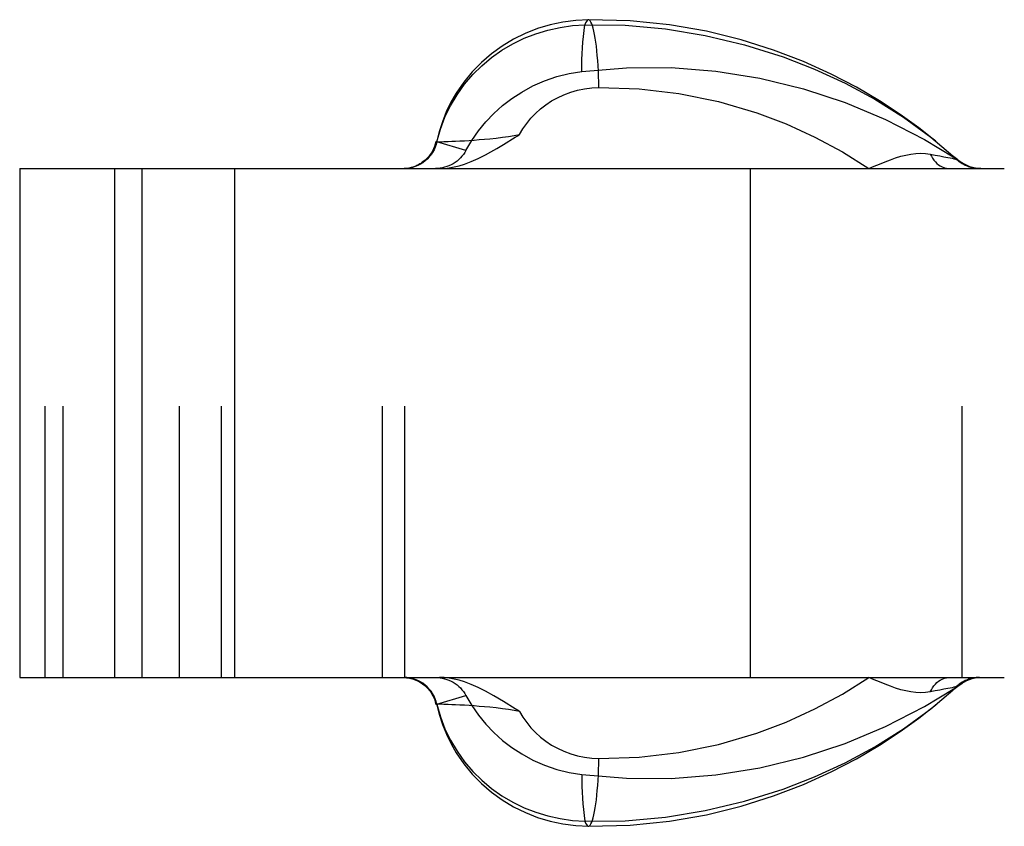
# Model space of a CAD drawing. Header units: inches. Extents: x 3 to 289, y 4 to 291.
# Tile 551 of 634: x 181.951 to 182.314, y 138.509 to 138.806. Entities that reach past the tile are written whole.
import ezdxf

# ---------------------------------------------------------------- set-up
doc = ezdxf.new("R2010")
doc.units = ezdxf.units.IN
doc.header["$LTSCALE"] = 0.5
doc.header["$MEASUREMENT"] = 0
doc.linetypes.add('HIDDEN', pattern=[0.22499999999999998, 0.15, -0.075])
doc.layers.add('DBU', color=7, linetype='Continuous')

msp = doc.modelspace()

# ---------------------------------------------------------------- linework, layer by layer
at = {"layer": 'DBU', "color": 30, "linetype": 'Continuous'}
for p, q in [((182.1605761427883, 138.8064390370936), (182.1557970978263, 138.8061899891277)), ((182.1757902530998, 138.8060641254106), (182.1605761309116, 138.8064390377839)), ((182.1416968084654, 138.8031447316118), (182.137189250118, 138.8013677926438)), ((182.1463235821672, 138.8045433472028), (182.1416968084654, 138.8031447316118)), ((182.1455026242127, 138.8026284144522), (182.1500105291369, 138.8036301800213)), ((182.1510350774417, 138.8055588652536), (182.1463235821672, 138.8045433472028)), ((182.1500105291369, 138.8036301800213), (182.1545713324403, 138.8042839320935)), ((182.1557970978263, 138.8061899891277), (182.1510350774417, 138.8055588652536)), ((182.1545713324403, 138.8042839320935), (182.1591575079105, 138.8045915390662)), ((182.1902530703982, 138.8045912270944), (182.1757902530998, 138.8060641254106)), ((182.2038986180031, 138.8021937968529), (182.1902530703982, 138.8045912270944)), ((182.1328353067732, 138.7992206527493), (182.1286689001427, 138.7967146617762)), ((182.132582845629, 138.7975512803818), (182.1367596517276, 138.7995849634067)), ((182.137189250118, 138.8013677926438), (182.1328353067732, 138.7992206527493)), ((182.1367596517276, 138.7995849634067), (182.1410760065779, 138.8012790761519)), ((182.1410760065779, 138.8012790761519), (182.1455026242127, 138.8026284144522)), ((182.2166900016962, 138.7990338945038), (182.2038986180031, 138.8021937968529)), ((182.1286689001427, 138.7967146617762), (182.1247230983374, 138.7938642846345)), ((182.1285749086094, 138.7951856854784), (182.132582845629, 138.7975512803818)), ((182.2286088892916, 138.7952607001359), (182.2166900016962, 138.7990338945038)), ((182.1247230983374, 138.7938642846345), (182.1210297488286, 138.7906869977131)), ((182.1211814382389, 138.7895019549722), (182.124764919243, 138.7924983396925)), ((182.124764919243, 138.7924983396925), (182.1285749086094, 138.7951856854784)), ((182.239649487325, 138.7910103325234), (182.2286088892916, 138.7952607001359)), ((182.1210297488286, 138.7906869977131), (182.1176191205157, 138.7872031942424)), ((182.1178522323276, 138.7862118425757), (182.1211814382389, 138.7895019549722)), ((182.158029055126, 138.7874177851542), (182.1744458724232, 138.7887683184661)), ((182.1744458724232, 138.7887683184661), (182.1909182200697, 138.7887986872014)), ((182.1909182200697, 138.7887986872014), (182.2073386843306, 138.7875091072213)), ((182.2498183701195, 138.7864081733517), (182.239649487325, 138.7910103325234)), ((182.1176191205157, 138.7872031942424), (182.114519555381, 138.7834360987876)), ((182.11480399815, 138.7826459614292), (182.1178522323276, 138.7862118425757)), ((182.1443199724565, 138.7839446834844), (182.1487873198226, 138.785485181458)), ((182.1487873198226, 138.785485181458), (182.1533677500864, 138.7866455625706)), ((182.1533677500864, 138.7866455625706), (182.158029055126, 138.7874177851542)), ((182.2073386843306, 138.7875091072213), (182.2236018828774, 138.7849079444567)), ((182.2236018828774, 138.7849079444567), (182.2396044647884, 138.7810117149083)), ((182.2591315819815, 138.7815665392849), (182.2498183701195, 138.7864081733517)), ((182.114519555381, 138.7834360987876), (182.1117571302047, 138.7794116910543)), ((182.1120620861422, 138.7788249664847), (182.11480399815, 138.7826459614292)), ((182.1358489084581, 138.7797692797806), (182.139997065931, 138.7820348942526)), ((182.139997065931, 138.7820348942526), (182.1443199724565, 138.7839446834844)), ((182.2396044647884, 138.7810117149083), (182.254969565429, 138.7759483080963)), ((182.2676113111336, 138.776585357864), (182.2591315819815, 138.7815665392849)), ((182.1096502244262, 138.7747722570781), (182.1120620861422, 138.7788249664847)), ((182.1117571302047, 138.7794116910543), (182.1098058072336, 138.7760260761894)), ((182.1288483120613, 138.7747919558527), (182.1322539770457, 138.7774142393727)), ((182.1322539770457, 138.7774142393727), (182.1358489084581, 138.7797692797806)), ((182.1075902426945, 138.7705140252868), (182.1096502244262, 138.7747722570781)), ((182.1098058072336, 138.7760260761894), (182.1080960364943, 138.7725099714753)), ((182.1256516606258, 138.7719176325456), (182.1288483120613, 138.7747919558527)), ((182.254969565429, 138.7759483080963), (182.2698914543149, 138.7696904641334)), ((182.2752847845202, 138.7715548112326), (182.2676113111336, 138.776585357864)), ((182.105901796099, 138.7660793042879), (182.1075902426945, 138.7705140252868)), ((182.1080960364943, 138.7725099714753), (182.1066372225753, 138.7688803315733)), ((182.1226825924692, 138.7688079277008), (182.1256516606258, 138.7719176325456)), ((182.2821831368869, 138.7665567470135), (182.2752847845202, 138.7715548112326)), ((182.1066372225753, 138.7688803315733), (182.1054373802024, 138.7651551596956)), ((182.1199583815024, 138.7654808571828), (182.1226825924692, 138.7688079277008)), ((182.2698914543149, 138.7696904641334), (182.2842779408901, 138.7622767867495)), ((182.2868992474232, 138.7628494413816), (182.2821831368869, 138.7665567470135)), ((182.1054373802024, 138.7651551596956), (182.1045030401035, 138.7613534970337)), ((182.1046020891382, 138.7615000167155), (182.105901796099, 138.7660793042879)), ((182.1174948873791, 138.7619556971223), (182.1199583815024, 138.7654808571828)), ((182.1037619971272, 138.7597365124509), (182.1034227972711, 138.7589189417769)), ((182.1040452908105, 138.7605856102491), (182.1037619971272, 138.7597365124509)), ((182.1042682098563, 138.7614576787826), (182.1040452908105, 138.7605856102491)), ((182.1042830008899, 138.7614637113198), (182.1042682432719, 138.7614578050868)), ((182.1043906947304, 138.7614792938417), (182.1042830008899, 138.7614637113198)), ((182.1046020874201, 138.7615000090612), (182.1043906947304, 138.7614792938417)), ((182.115306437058, 138.7582528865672), (182.1174948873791, 138.7619556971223)), ((182.2842779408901, 138.7622767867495), (182.2948007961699, 138.7558956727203)), ((182.2883402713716, 138.7616653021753), (182.2868992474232, 138.7628494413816)), ((182.2881560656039, 138.7618156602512), (182.2931205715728, 138.7575939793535)), ((182.1016446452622, 138.7560999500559), (182.1011383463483, 138.7555311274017)), ((182.1021357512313, 138.7567263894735), (182.1016446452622, 138.7560999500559)), ((182.1026018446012, 138.7574079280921), (182.1021357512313, 138.7567263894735)), ((182.1030336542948, 138.7581405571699), (182.1026018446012, 138.7574079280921)), ((182.1034227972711, 138.7589189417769), (182.1030336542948, 138.7581405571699)), ((182.1138706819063, 138.7561372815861), (182.1133045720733, 138.7555099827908)), ((182.114393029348, 138.7568035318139), (182.1138706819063, 138.7561372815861)), ((182.1148716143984, 138.7575087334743), (182.114393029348, 138.7568035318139)), ((182.1153064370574, 138.7582528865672), (182.1148716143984, 138.7575087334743)), ((182.2931205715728, 138.7575939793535), (182.2946078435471, 138.7562559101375)), ((182.2964931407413, 138.7547869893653), (182.2945842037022, 138.7562775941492)), ((182.2948007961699, 138.7558956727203), (182.2964742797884, 138.7547994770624)), ((182.0954656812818, 138.7520407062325), (182.0951985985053, 138.7519591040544)), ((182.0957637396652, 138.7521379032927), (182.0954656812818, 138.7520407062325)), ((182.0960918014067, 138.752252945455), (182.0957637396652, 138.7521379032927)), ((182.0964486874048, 138.752388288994), (182.0960918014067, 138.752252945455)), ((182.0968329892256, 138.752546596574), (182.0964486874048, 138.752388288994)), ((182.0972430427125, 138.7527307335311), (182.0968329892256, 138.752546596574)), ((182.0975883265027, 138.7528986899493), (182.0972430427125, 138.7527307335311)), ((182.0979477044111, 138.753086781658), (182.0975883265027, 138.7528986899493)), ((182.0983198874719, 138.7532967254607), (182.0979477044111, 138.753086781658)), ((182.0987034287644, 138.7535302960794), (182.0983198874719, 138.7532967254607)), ((182.0990967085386, 138.753789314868), (182.0987034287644, 138.7535302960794)), ((182.0994979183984, 138.754075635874), (182.0990967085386, 138.753789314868)), ((182.0999050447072, 138.7543911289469), (182.0994979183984, 138.754075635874)), ((182.1003158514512, 138.754737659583), (182.0999050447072, 138.7543911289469)), ((182.1007278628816, 138.7551170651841), (182.1003158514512, 138.754737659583)), ((182.1011383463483, 138.7555311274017), (182.1007278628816, 138.7551170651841)), ((182.1074718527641, 138.7520595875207), (182.1066468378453, 138.7518655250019)), ((182.1082799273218, 138.7523090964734), (182.1074718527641, 138.7520595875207)), ((182.1090710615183, 138.75261405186), (182.1082799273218, 138.7523090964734)), ((182.1098452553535, 138.7529744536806), (182.1090710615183, 138.75261405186)), ((182.1106025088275, 138.7533903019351), (182.1098452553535, 138.7529744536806)), ((182.1113436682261, 138.7538617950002), (182.1106025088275, 138.7533903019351)), ((182.1120410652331, 138.7543722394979), (182.1113436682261, 138.7538617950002)), ((182.1126946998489, 138.7549216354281), (182.1120410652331, 138.7543722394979)), ((182.1133045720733, 138.7555099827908), (182.1126946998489, 138.7549216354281)), ((182.2964742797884, 138.7547994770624), (182.2980387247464, 138.7537534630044)), ((182.2989638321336, 138.7531858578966), (182.2980387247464, 138.7537534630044)), ((182.299937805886, 138.7526993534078), (182.2989638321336, 138.7531858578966)), ((182.3009486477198, 138.752299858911), (182.299937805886, 138.7526993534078)), ((182.3019400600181, 138.752002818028), (182.3009486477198, 138.752299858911)), ((182.3029558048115, 138.7517886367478), (182.3019400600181, 138.752002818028)), ((181.9509556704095, 138.7516160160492), (181.9859958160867, 138.7516160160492)), ((181.9509556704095, 138.7516160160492), (181.9509556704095, 138.5641160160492)), ((181.9859958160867, 138.7516160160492), (181.9960071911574, 138.7516160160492)), ((181.9960071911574, 138.5641160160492), (181.9960071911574, 138.7516160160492)), ((181.9960071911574, 138.7516160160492), (182.0302338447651, 138.7516160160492)), ((182.0302338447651, 138.5641160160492), (182.0302338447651, 138.7516160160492)), ((182.0302338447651, 138.7516160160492), (182.2201264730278, 138.7516160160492)), ((182.0942368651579, 138.7516706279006), (182.0942354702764, 138.7516655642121)), ((182.094279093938, 138.7516955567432), (182.0942368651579, 138.7516706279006)), ((182.094380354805, 138.7517294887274), (182.094279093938, 138.7516955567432)), ((182.0945408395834, 138.7517748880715), (182.094380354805, 138.7517294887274)), ((182.0947603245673, 138.7518346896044), (182.0945408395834, 138.7517748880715)), ((182.0949632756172, 138.7518910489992), (182.0947603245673, 138.7518346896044)), ((182.0951985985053, 138.7519591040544), (182.0949632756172, 138.7518910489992)), ((182.1049459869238, 138.7516437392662), (182.1040701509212, 138.7516160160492)), ((182.1058048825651, 138.7517269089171), (182.1049459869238, 138.7516437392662)), ((182.1066468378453, 138.7518655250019), (182.1058048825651, 138.7517269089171)), ((182.2201264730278, 138.5641160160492), (182.2201264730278, 138.7516160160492)), ((182.2201264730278, 138.7516160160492), (182.3136206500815, 138.7516160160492)), ((182.3039870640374, 138.7516591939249), (182.3029558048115, 138.7517886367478)), ((182.3050223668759, 138.7516160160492), (182.3039870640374, 138.7516591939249)), ((181.9509556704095, 138.5641160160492), (181.9859958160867, 138.5641160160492)), ((181.9859958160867, 138.5641160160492), (181.9960071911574, 138.5641160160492)), ((181.9960071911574, 138.5641160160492), (182.0302338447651, 138.5641160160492)), ((182.0302338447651, 138.5641160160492), (182.2201264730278, 138.5641160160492)), ((182.0921274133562, 138.5641160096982), (182.0924952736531, 138.5641097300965)), ((182.0924952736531, 138.5641097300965), (182.0929515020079, 138.5640858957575)), ((182.0929515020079, 138.5640858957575), (182.0934370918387, 138.5640413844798)), ((182.0934370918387, 138.5640413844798), (182.093950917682, 138.5639729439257)), ((182.093950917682, 138.5639729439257), (182.0944915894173, 138.5638771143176)), ((182.0944915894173, 138.5638771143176), (182.0950574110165, 138.5637502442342)), ((182.0950574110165, 138.5637502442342), (182.0956463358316, 138.5635885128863)), ((182.0956463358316, 138.5635885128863), (182.0962559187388, 138.563387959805)), ((182.1040701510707, 138.5641160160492), (182.1049367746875, 138.564088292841)), ((182.1049367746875, 138.564088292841), (182.105789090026, 138.5640051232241)), ((182.105789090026, 138.5640051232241), (182.1066270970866, 138.5638665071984)), ((182.1066270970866, 138.5638665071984), (182.1074507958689, 138.563672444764)), ((182.1074507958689, 138.563672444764), (182.1082601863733, 138.5634229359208)), ((182.1082601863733, 138.5634229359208), (182.1090552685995, 138.5631179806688)), ((182.2201264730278, 138.5641160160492), (182.3136206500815, 138.5641160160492)), ((182.300808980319, 138.5633829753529), (182.3017968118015, 138.5636918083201)), ((182.3017968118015, 138.5636918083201), (182.3028581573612, 138.5639266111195)), ((182.3028581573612, 138.5639266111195), (182.3039377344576, 138.5640686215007)), ((182.3039377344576, 138.5640686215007), (182.3050223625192, 138.5641160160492)), ((182.0962559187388, 138.563387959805), (182.0968832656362, 138.5631445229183)), ((182.0968832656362, 138.5631445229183), (182.0975249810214, 138.562854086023)), ((182.0975249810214, 138.562854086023), (182.0981771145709, 138.5625125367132)), ((182.0981771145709, 138.5625125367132), (182.0988345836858, 138.5621161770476)), ((182.0988345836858, 138.5621161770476), (182.0994900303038, 138.5616628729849)), ((182.0994900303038, 138.5616628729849), (182.1001355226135, 138.5611516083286)), ((182.1001355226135, 138.5611516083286), (182.1007630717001, 138.560582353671)), ((182.1007630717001, 138.560582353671), (182.1013647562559, 138.5599561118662)), ((182.1013647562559, 138.5599561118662), (182.1019328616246, 138.5592749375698)), ((182.1090552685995, 138.5631179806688), (182.1098360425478, 138.5627575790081)), ((182.1098360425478, 138.5627575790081), (182.1106025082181, 138.5623417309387)), ((182.1106025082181, 138.5623417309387), (182.1113393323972, 138.56187825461)), ((182.1113393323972, 138.56187825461), (182.1120336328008, 138.5613735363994)), ((182.1120336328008, 138.5613735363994), (182.1126854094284, 138.560827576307)), ((182.1126854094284, 138.560827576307), (182.1132946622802, 138.5602403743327)), ((182.1132946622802, 138.5602403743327), (182.1138613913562, 138.5596119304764)), ((182.2842779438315, 138.5534552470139), (182.2948007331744, 138.55983631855)), ((182.2945842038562, 138.5594544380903), (182.2964931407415, 138.5609450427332)), ((182.2948007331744, 138.55983631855), (182.2964742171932, 138.5609325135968)), ((182.2964742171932, 138.5609325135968), (182.298038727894, 138.5619785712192)), ((182.2980387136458, 138.5619785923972), (182.2989206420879, 138.5625220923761)), ((182.2989206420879, 138.5625220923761), (182.2998474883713, 138.5629919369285)), ((182.2998474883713, 138.5629919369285), (182.300808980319, 138.5633829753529)), ((182.1019328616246, 138.5592749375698), (182.1024600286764, 138.5585419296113)), ((182.1024600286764, 138.5585419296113), (182.1029394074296, 138.5577611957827)), ((182.1029394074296, 138.5577611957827), (182.1033648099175, 138.5569377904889)), ((182.1033648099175, 138.5569377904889), (182.1037308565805, 138.5560776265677)), ((182.1138613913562, 138.5596119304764), (182.1143855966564, 138.5589422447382)), ((182.1143855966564, 138.5589422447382), (182.1148672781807, 138.5582313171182)), ((182.1148672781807, 138.5582313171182), (182.1153064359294, 138.5574791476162)), ((182.1153064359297, 138.5574791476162), (182.1174948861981, 138.5537763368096)), ((182.2881562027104, 138.5539161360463), (182.2931209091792, 138.5581382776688)), ((182.2931209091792, 138.5581382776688), (182.2946080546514, 138.5594762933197)), ((182.1037308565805, 138.5560776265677), (182.1040331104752, 138.5551873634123)), ((182.1040331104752, 138.5551873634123), (182.1042681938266, 138.5542742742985)), ((182.1042795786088, 138.5542788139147), (182.1042682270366, 138.5542741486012)), ((182.1042682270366, 138.5542741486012), (182.104282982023, 138.5542682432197)), ((182.1043805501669, 138.5542844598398), (182.1042795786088, 138.5542788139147)), ((182.104282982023, 138.5542682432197), (182.1043906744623, 138.5542526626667)), ((182.1045218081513, 138.554285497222), (182.1043805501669, 138.5542844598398)), ((182.1043906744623, 138.5542526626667), (182.1046020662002, 138.5542319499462)), ((182.1045102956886, 138.5543438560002), (182.1054465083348, 138.5505447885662)), ((182.1174948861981, 138.5537763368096), (182.1199583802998, 138.5502511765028)), ((182.2698914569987, 138.5460415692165), (182.2842779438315, 138.5534552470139)), ((182.2862862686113, 138.5523859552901), (182.2883403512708, 138.554066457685)), ((182.1054465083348, 138.5505447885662), (182.1066482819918, 138.5468217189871)), ((182.1199583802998, 138.5502511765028), (182.1226825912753, 138.5469241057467)), ((182.2752839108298, 138.5441762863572), (182.2821826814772, 138.5491744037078)), ((182.2821826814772, 138.5491744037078), (182.2862862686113, 138.5523859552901)), ((182.1066482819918, 138.5468217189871), (182.1081092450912, 138.5431933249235)), ((182.1226825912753, 138.5469241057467), (182.125651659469, 138.5438144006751)), ((182.2549695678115, 138.5397837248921), (182.2698914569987, 138.5460415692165)), ((182.1081092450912, 138.5431933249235), (182.1098213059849, 138.5396775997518)), ((182.125651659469, 138.5438144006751), (182.1288483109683, 138.5409400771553)), ((182.2676104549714, 138.5391463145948), (182.2752839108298, 138.5441762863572)), ((182.1098213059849, 138.5396775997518), (182.1117748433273, 138.5362917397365)), ((182.1288483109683, 138.5409400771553), (182.1322539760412, 138.5383177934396)), ((182.1322539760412, 138.5383177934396), (182.1358489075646, 138.5359627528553)), ((182.239604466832, 138.534720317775), (182.2549695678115, 138.5397837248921)), ((182.25913131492, 138.5341657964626), (182.2676104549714, 138.5391463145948)), ((182.1117748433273, 138.5362917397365), (182.1145395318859, 138.5322667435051)), ((182.1358489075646, 138.5359627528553), (182.1399970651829, 138.5336971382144)), ((182.2236018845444, 138.530824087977), (182.239604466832, 138.534720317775)), ((182.1145395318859, 138.5322667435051), (182.1176404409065, 138.5284995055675)), ((182.1399970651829, 138.5336971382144), (182.1443199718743, 138.5317873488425)), ((182.1443199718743, 138.5317873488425), (182.1487873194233, 138.5302468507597)), ((182.2073386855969, 138.5282229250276), (182.2236018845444, 138.530824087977)), ((182.2498193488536, 138.5293244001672), (182.25913131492, 138.5341657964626)), ((182.1176404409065, 138.5284995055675), (182.1210514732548, 138.525016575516)), ((182.1487873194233, 138.5302468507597), (182.1533677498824, 138.5290864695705)), ((182.1533677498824, 138.5290864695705), (182.158029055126, 138.5283142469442)), ((182.158029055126, 138.5283142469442), (182.1744458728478, 138.5269637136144)), ((182.1909182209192, 138.5269333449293), (182.2073386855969, 138.5282229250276)), ((182.2396526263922, 138.5247229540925), (182.2498193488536, 138.5293244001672)), ((182.1210514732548, 138.525016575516), (182.1247446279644, 138.5218412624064)), ((182.1744458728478, 138.5269637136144), (182.1909182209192, 138.5269333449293)), ((182.22861424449, 138.5204739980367), (182.2396526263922, 138.5247229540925)), ((182.1247446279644, 138.5218412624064), (182.1286890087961, 138.5189940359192)), ((182.2166955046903, 138.516700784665), (182.22861424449, 138.5204739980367)), ((182.1286890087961, 138.5189940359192), (182.1328525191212, 138.5164922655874)), ((182.1328525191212, 138.5164922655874), (182.1372027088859, 138.5143499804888)), ((182.2039011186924, 138.5135398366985), (182.2166955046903, 138.516700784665)), ((182.1372027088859, 138.5143499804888), (182.1417066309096, 138.5125779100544)), ((182.1902521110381, 138.5111412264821), (182.2039011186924, 138.5135398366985)), ((182.1417066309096, 138.5125779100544), (182.1463307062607, 138.5111835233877)), ((182.1463307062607, 138.5111835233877), (182.1510406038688, 138.5101710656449)), ((182.1510406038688, 138.5101710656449), (182.1558011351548, 138.5095415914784)), ((182.1558011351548, 138.5095415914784), (182.1605761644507, 138.5092929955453)), ((182.1605761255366, 138.5092929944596), (182.175789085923, 138.5096677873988)), ((182.175789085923, 138.5096677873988), (182.1902521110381, 138.5111412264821))]:
    msp.add_line(p, q, dxfattribs=at)
at = {"layer": 'DBU', "color": 4, "linetype": 'Continuous'}
for p, q in [((182.1602333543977, 138.8064076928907), (182.1599539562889, 138.8061981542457)), ((182.160516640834, 138.806451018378), (182.1602333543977, 138.8064076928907)), ((182.1605761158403, 138.8064390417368), (182.160516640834, 138.806451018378)), ((182.1594142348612, 138.8052870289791), (182.1591575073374, 138.8045915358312)), ((182.1591575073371, 138.8045915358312), (182.1739955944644, 138.8043717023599)), ((182.1596803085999, 138.8058237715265), (182.1594142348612, 138.8052870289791)), ((182.1599539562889, 138.8061981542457), (182.1596803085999, 138.8058237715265)), ((182.1739955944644, 138.8043717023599), (182.1887865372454, 138.8030578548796)), ((182.1887865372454, 138.8030578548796), (182.2034510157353, 138.8006720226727)), ((182.2034510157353, 138.8006720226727), (182.2179184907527, 138.7972359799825)), ((182.2179184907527, 138.7972359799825), (182.2321190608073, 138.7927674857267)), ((182.2321190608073, 138.7927674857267), (182.2436946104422, 138.7882640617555)), ((182.2436946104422, 138.7882640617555), (182.2549853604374, 138.7830562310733)), ((182.2549853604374, 138.7830562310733), (182.2659366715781, 138.7771389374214)), ((182.2659366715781, 138.7771389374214), (182.2764811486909, 138.7704994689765)), ((182.2764811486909, 138.7704994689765), (182.2865338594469, 138.7631202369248)), ((182.2865338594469, 138.7631202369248), (182.2881560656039, 138.7618156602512)), ((182.1039914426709, 138.759469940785), (182.1035607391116, 138.7585017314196)), ((182.1043393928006, 138.7604717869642), (182.1039914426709, 138.759469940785)), ((182.1042682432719, 138.7614578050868), (182.1042795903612, 138.7614531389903)), ((182.1042795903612, 138.7614531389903), (182.1043805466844, 138.7614474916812)), ((182.1046020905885, 138.7615000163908), (182.1043393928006, 138.7604717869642)), ((182.1043805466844, 138.7614474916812), (182.1045217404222, 138.7614464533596)), ((182.1153064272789, 138.7582528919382), (182.1046020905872, 138.7615000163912)), ((182.101806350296, 138.7558670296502), (182.1010816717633, 138.755099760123)), ((182.1024641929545, 138.7566937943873), (182.101806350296, 138.7558670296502)), ((182.1030504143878, 138.7575741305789), (182.1024641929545, 138.7566937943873)), ((182.1035607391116, 138.7585017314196), (182.1030504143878, 138.7575741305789)), ((182.0956518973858, 138.7520205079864), (182.0946275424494, 138.7517963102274)), ((182.0966537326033, 138.7523321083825), (182.0956518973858, 138.7520205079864)), ((182.0976258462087, 138.7527288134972), (182.0966537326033, 138.7523321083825)), ((182.0985612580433, 138.7532077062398), (182.0976258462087, 138.7527288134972)), ((182.0994532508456, 138.7537652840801), (182.0985612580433, 138.7532077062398)), ((182.1002954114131, 138.7543974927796), (182.0994532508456, 138.7537652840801)), ((182.1010816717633, 138.755099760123), (182.1002954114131, 138.7543974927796)), ((181.9859958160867, 138.5641160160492), (181.9859958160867, 138.7516160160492)), ((182.0935880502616, 138.7516611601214), (182.0925409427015, 138.7516160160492)), ((182.0946275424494, 138.7517963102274), (182.0935880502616, 138.7516611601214)), ((182.093588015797, 138.5640708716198), (182.0925409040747, 138.5641160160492)), ((182.094627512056, 138.5639357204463), (182.093588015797, 138.5640708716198)), ((182.0956518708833, 138.5637115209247), (182.094627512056, 138.5639357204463)), ((182.0966537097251, 138.5633999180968), (182.0956518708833, 138.5637115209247)), ((182.0976258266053, 138.5630032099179), (182.0966537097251, 138.5633999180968)), ((182.0985612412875, 138.5625243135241), (182.0976258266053, 138.5630032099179)), ((182.099453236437, 138.5619667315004), (182.0985612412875, 138.5625243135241)), ((182.1002953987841, 138.5613345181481), (182.099453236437, 138.5619667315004)), ((182.1010816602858, 138.5606322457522), (182.1002953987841, 138.5613345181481)), ((182.1018063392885, 138.5598649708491), (182.1010816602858, 138.5606322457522)), ((182.1024641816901, 138.5590382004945), (182.1018063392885, 138.5598649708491)), ((182.1030504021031, 138.5581578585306), (182.1024641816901, 138.5590382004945)), ((182.1035607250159, 138.5572302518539), (182.1030504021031, 138.5581578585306)), ((182.1039914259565, 138.5562620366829), (182.1035607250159, 138.5572302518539)), ((182.1043393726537, 138.5552601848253), (182.1039914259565, 138.5562620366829)), ((182.1046020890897, 138.5542320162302), (182.1153064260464, 138.5574791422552)), ((182.1046020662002, 138.5542319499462), (182.1043393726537, 138.5552601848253)), ((182.1046020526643, 138.5542320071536), (182.1059018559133, 138.5496530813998)), ((182.2764803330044, 138.5452315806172), (182.2865338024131, 138.552611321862)), ((182.2865338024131, 138.552611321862), (182.2881562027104, 138.5539161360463)), ((182.1059018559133, 138.5496530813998), (182.1075914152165, 138.5452180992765)), ((182.1075914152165, 138.5452180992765), (182.1096536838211, 138.5409588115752)), ((182.2659359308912, 138.5385928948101), (182.2764803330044, 138.5452315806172)), ((182.1096536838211, 138.5409588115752), (182.11206855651, 138.5369045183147)), ((182.2549855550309, 138.5326763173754), (182.2659359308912, 138.5385928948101)), ((182.11206855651, 138.5369045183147), (182.1148134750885, 138.533081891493)), ((182.1148134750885, 138.533081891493), (182.1178640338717, 138.5295147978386)), ((182.2436965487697, 138.5274686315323), (182.2549855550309, 138.5326763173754)), ((182.1178640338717, 138.5295147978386), (182.1211945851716, 138.5262241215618)), ((182.2321236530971, 138.5229666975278), (182.2436965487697, 138.5274686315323)), ((182.1211945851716, 138.5262241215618), (182.1247785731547, 138.5232276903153)), ((182.1247785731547, 138.5232276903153), (182.1285876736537, 138.5205408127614)), ((182.1285876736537, 138.5205408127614), (182.1325932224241, 138.5181761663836)), ((182.2179242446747, 138.5184988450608), (182.2321236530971, 138.5229666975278)), ((182.1325932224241, 138.5181761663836), (182.1367668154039, 138.516143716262)), ((182.2034537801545, 138.5150617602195), (182.2179242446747, 138.5184988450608)), ((182.1367668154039, 138.516143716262), (182.1410801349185, 138.5144508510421)), ((182.1410801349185, 138.5144508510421), (182.1455047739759, 138.5131025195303)), ((182.1455047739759, 138.5131025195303), (182.1500120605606, 138.5121013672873)), ((182.1739944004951, 138.5113601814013), (182.1887856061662, 138.5126746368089)), ((182.1887856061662, 138.5126746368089), (182.2034537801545, 138.5150617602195)), ((182.1500120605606, 138.5121013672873), (182.1545728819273, 138.5114478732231)), ((182.1545728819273, 138.5114478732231), (182.1591575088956, 138.5111404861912)), ((182.1591575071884, 138.5111404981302), (182.1739944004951, 138.5113601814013)), ((182.1591575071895, 138.5111404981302), (182.1594142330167, 138.5104450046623)), ((182.1594142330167, 138.5104450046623), (182.159680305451, 138.509908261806)), ((182.159680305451, 138.509908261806), (182.1599539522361, 138.5095338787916)), ((182.1599539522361, 138.5095338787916), (182.1602333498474, 138.5093243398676)), ((182.1602333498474, 138.5093243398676), (182.1605166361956, 138.5092810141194)), ((182.1605166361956, 138.5092810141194), (182.1605761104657, 138.5092929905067))]:
    msp.add_line(p, q, dxfattribs=at)
at = {"layer": 'DBU', "color": 254, "linetype": 'HIDDEN'}
for p, q in [((182.1608019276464, 138.8063278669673), (182.1605761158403, 138.8064390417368)), ((182.1610873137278, 138.8060390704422), (182.1608019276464, 138.8063278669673)), ((182.1613708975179, 138.8055865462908), (182.1610873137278, 138.8060390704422)), ((182.1616507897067, 138.8049732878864), (182.1613708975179, 138.8055865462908)), ((182.1619251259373, 138.8042033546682), (182.1616507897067, 138.8049732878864)), ((182.1621920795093, 138.8032818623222), (182.1619251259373, 138.8042033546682)), ((182.1624498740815, 138.8022149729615), (182.1621920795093, 138.8032818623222)), ((182.1626967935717, 138.8010098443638), (182.1624498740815, 138.8022149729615)), ((182.1629311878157, 138.7996744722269), (182.1626967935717, 138.8010098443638)), ((182.1631514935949, 138.7982177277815), (182.1629311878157, 138.7996744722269)), ((182.1633562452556, 138.796649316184), (182.1631514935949, 138.7982177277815)), ((182.1635440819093, 138.794979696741), (182.1633562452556, 138.796649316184)), ((182.1637137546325, 138.7932200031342), (182.1635440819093, 138.794979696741)), ((182.1638641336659, 138.7913819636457), (182.1637137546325, 138.7932200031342)), ((182.1639942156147, 138.7894778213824), (182.1638641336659, 138.7913819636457)), ((182.1641031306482, 138.7875202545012), (182.1639942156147, 138.7894778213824)), ((182.1641901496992, 138.7855222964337), (182.1641031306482, 138.7875202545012)), ((182.1642546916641, 138.7834972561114), (182.1641901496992, 138.7855222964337)), ((182.1590302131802, 138.7809874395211), (182.1616541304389, 138.7813211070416)), ((182.1616541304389, 138.7813211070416), (182.1642961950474, 138.7814586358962)), ((182.1642963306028, 138.7814586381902), (182.1642546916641, 138.7834972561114)), ((182.1642963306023, 138.7814586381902), (182.1790890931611, 138.7810270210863)), ((182.1790890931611, 138.7810270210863), (182.1937925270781, 138.779306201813)), ((182.1468617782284, 138.7765034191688), (182.1490472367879, 138.777720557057)), ((182.1490472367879, 138.777720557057), (182.1514335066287, 138.7788203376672)), ((182.1514335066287, 138.7788203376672), (182.1539034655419, 138.779734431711)), ((182.1539034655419, 138.779734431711), (182.1564411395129, 138.780457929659)), ((182.1564411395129, 138.780457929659), (182.1590302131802, 138.7809874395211)), ((182.1937925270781, 138.779306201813), (182.2082884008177, 138.7763300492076)), ((182.1428137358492, 138.7736075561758), (182.1447797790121, 138.7751297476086)), ((182.1447797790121, 138.7751297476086), (182.1468617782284, 138.7765034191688)), ((182.2082884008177, 138.7763300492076), (182.222465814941, 138.7721394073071)), ((182.1377238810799, 138.768244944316), (182.1392754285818, 138.7701547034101)), ((182.1392754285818, 138.7701547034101), (182.1409753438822, 138.7719458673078)), ((182.1409753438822, 138.7719458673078), (182.1428137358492, 138.7736075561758)), ((182.222465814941, 138.7721394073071), (182.2333089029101, 138.7680253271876)), ((182.1363295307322, 138.7662280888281), (182.1377238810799, 138.768244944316)), ((182.2333089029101, 138.7680253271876), (182.2438320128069, 138.7632148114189)), ((182.126447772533, 138.762839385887), (182.1287387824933, 138.7631151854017)), ((182.1287387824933, 138.7631151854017), (182.1309598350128, 138.7634216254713)), ((182.1291970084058, 138.7605149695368), (182.1334792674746, 138.7631292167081)), ((182.1309598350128, 138.7634216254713), (182.133085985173, 138.7637565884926)), ((182.133085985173, 138.7637565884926), (182.1351000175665, 138.7641160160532)), ((182.1334792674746, 138.7631292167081), (182.1346223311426, 138.7638260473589)), ((182.1346223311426, 138.7638260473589), (182.1349443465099, 138.7640218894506)), ((182.1349443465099, 138.7640218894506), (182.1350429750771, 138.764081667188)), ((182.1350429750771, 138.764081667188), (182.1351000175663, 138.7641160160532)), ((182.1351000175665, 138.7641160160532), (182.1363295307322, 138.7662280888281)), ((182.2438320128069, 138.7632148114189), (182.2539743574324, 138.7577359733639)), ((182.1045217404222, 138.7614464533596), (182.1045854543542, 138.761446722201)), ((182.1045854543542, 138.761446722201), (182.1048934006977, 138.7614508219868)), ((182.1048934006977, 138.7614508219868), (182.1053029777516, 138.7614598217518)), ((182.1053029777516, 138.7614598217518), (182.1058122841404, 138.7614737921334)), ((182.1058122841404, 138.7614737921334), (182.1064189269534, 138.7614928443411)), ((182.1064189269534, 138.7614928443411), (182.1071200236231, 138.761517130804)), ((182.1071200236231, 138.761517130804), (182.1079122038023, 138.7615468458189)), ((182.1079122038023, 138.7615468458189), (182.1087916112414, 138.7615822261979)), ((182.1087916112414, 138.7615822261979), (182.1100922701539, 138.7616387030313)), ((182.1100922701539, 138.7616387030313), (182.1115286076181, 138.7617065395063)), ((182.1115286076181, 138.7617065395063), (182.1130874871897, 138.7617866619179)), ((182.1130874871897, 138.7617866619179), (182.1147542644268, 138.761880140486)), ((182.1147542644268, 138.761880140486), (182.1165130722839, 138.761988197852)), ((182.1165130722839, 138.761988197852), (182.1183476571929, 138.7621122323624)), ((182.1183476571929, 138.7621122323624), (182.1202399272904, 138.762253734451)), ((182.1202399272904, 138.762253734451), (182.1221700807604, 138.7624141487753)), ((182.1221700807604, 138.7624141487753), (182.1241174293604, 138.7625947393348)), ((182.1241174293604, 138.7625947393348), (182.126447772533, 138.762839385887)), ((182.1266742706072, 138.7589973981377), (182.1291970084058, 138.7605149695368)), ((182.1198440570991, 138.7553062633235), (182.1225695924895, 138.7566754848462)), ((182.1225695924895, 138.7566754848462), (182.1244651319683, 138.7577175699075)), ((182.1244651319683, 138.7577175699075), (182.1266742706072, 138.7589973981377)), ((182.2539743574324, 138.7577359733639), (182.2636749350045, 138.7516160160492)), ((182.2735994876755, 138.7555315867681), (182.2755107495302, 138.7561216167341)), ((182.2755107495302, 138.7561216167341), (182.2773932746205, 138.7566002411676)), ((182.2773932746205, 138.7566002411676), (182.2792460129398, 138.7569529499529)), ((182.2792460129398, 138.7569529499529), (182.2810682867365, 138.757168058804)), ((182.2810682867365, 138.757168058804), (182.2828597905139, 138.757236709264)), ((182.2828597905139, 138.757236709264), (182.28462059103, 138.7571528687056)), ((182.28462059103, 138.7571528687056), (182.2863511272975, 138.756913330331)), ((182.2863511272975, 138.756913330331), (182.2867671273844, 138.7561225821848)), ((182.2863511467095, 138.7569133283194), (182.2881386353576, 138.7565860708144)), ((182.2867671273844, 138.7561225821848), (182.2872250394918, 138.7553826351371)), ((182.2881386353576, 138.7565860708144), (182.2898327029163, 138.7562715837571)), ((182.2898327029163, 138.7562715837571), (182.2914063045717, 138.7559741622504)), ((182.2914063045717, 138.7559741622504), (182.2928230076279, 138.7556995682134)), ((182.2928230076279, 138.7556995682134), (182.2936590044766, 138.7555325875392)), ((182.1091471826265, 138.7518776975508), (182.1109856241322, 138.7522047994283)), ((182.1109856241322, 138.7522047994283), (182.1128698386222, 138.7526627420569)), ((182.1128698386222, 138.7526627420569), (182.1147998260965, 138.7532515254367)), ((182.1147998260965, 138.7532515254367), (182.1172541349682, 138.7541649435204)), ((182.1172541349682, 138.7541649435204), (182.1198440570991, 138.7553062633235)), ((182.2636749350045, 138.7516160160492), (182.2657011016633, 138.7524465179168)), ((182.2657011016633, 138.7524465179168), (182.2677093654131, 138.7532805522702)), ((182.2677093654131, 138.7532805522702), (182.2696968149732, 138.7540894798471)), ((182.2696968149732, 138.7540894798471), (182.2716609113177, 138.7548474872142)), ((182.2716609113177, 138.7548474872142), (182.2735994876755, 138.7555315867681)), ((182.2872250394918, 138.7553826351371), (182.2877219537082, 138.7546981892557)), ((182.2877219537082, 138.7546981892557), (182.2882547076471, 138.7540735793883)), ((182.2882547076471, 138.7540735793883), (182.2888199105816, 138.7535127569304)), ((182.2888199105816, 138.7535127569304), (182.2894139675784, 138.7530192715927)), ((182.2894139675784, 138.7530192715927), (182.2900331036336, 138.7525962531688)), ((182.2900331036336, 138.7525962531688), (182.290673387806, 138.7522463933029)), ((182.290673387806, 138.7522463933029), (182.2913307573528, 138.7519719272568)), ((182.2936590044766, 138.7555325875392), (182.2943917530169, 138.7553811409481)), ((182.2943917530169, 138.7553811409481), (182.2950063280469, 138.7552476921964)), ((182.2950063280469, 138.7552476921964), (182.2953804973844, 138.7551609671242)), ((182.2953804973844, 138.7551609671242), (182.2956730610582, 138.7550869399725)), ((182.2956730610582, 138.7550869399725), (182.2958775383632, 138.7550267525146)), ((182.2958775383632, 138.7550267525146), (182.2959875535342, 138.7549815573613)), ((181.9603673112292, 138.5641160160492), (181.9603673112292, 138.7516160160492)), ((181.9669447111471, 138.5641160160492), (181.9669447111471, 138.7516160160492)), ((182.0097901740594, 138.5641160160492), (182.0097901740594, 138.7516160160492)), ((182.0252481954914, 138.5641160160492), (182.0252481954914, 138.7516160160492)), ((182.0846032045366, 138.5641160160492), (182.0846032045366, 138.7516160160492)), ((182.092768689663, 138.5641160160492), (182.092768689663, 138.7516160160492)), ((182.0942354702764, 138.7516655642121), (182.0942530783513, 138.7516526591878)), ((182.0942530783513, 138.7516526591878), (182.0943267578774, 138.7516399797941)), ((182.0943267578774, 138.7516399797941), (182.0945419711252, 138.7516280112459)), ((182.0945419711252, 138.7516280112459), (182.0948772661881, 138.7516215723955)), ((182.0948772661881, 138.7516215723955), (182.0953247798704, 138.7516183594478)), ((182.0953247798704, 138.7516183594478), (182.0958749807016, 138.7516168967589)), ((182.0958749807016, 138.7516168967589), (182.0967489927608, 138.7516162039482)), ((182.0967489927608, 138.7516162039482), (182.0977333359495, 138.7516160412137)), ((182.1056076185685, 138.7516160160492), (182.1073545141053, 138.7516814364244)), ((182.1073545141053, 138.7516814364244), (182.1091471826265, 138.7518776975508)), ((182.2913307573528, 138.7519719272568), (182.2920010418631, 138.7517746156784)), ((182.2920010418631, 138.7517746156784), (182.2923397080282, 138.7517053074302)), ((182.2981208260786, 138.5641160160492), (182.2981208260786, 138.7516160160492)), ((182.1073601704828, 138.5640505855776), (182.1056075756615, 138.5641160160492)), ((182.1091557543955, 138.5638542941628), (182.1073601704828, 138.5640505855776)), ((182.1109943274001, 138.5635271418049), (182.1091557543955, 138.5638542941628)), ((182.1128758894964, 138.5630691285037), (182.1109943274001, 138.5635271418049)), ((182.253975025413, 138.5579964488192), (182.2636748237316, 138.5641160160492)), ((182.2657009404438, 138.563285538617), (182.2636748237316, 138.5641160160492)), ((182.2900331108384, 138.5631357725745), (182.2906733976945, 138.5634856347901)), ((182.2906733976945, 138.5634856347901), (182.2913307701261, 138.5637601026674)), ((182.2913307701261, 138.5637601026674), (182.2920010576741, 138.5639574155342)), ((182.2920010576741, 138.5639574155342), (182.2923397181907, 138.5640267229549)), ((182.1148004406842, 138.5624802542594), (182.1128758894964, 138.5630691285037)), ((182.117271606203, 138.5615592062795), (182.1148004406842, 138.5624802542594)), ((182.1198616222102, 138.5604178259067), (182.117271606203, 138.5615592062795)), ((182.1225704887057, 138.5590561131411), (182.1198616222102, 138.5604178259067)), ((182.2677091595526, 138.5624515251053), (182.2657009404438, 138.563285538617)), ((182.2696965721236, 138.5616426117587), (182.2677091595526, 138.5624515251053)), ((182.2716606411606, 138.5608846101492), (182.2696965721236, 138.5616426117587)), ((182.2735992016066, 138.5602005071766), (182.2716606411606, 138.5608846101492)), ((182.2755104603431, 138.5596104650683), (182.2735992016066, 138.5602005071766)), ((182.2867671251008, 138.5596094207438), (182.2872250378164, 138.5603493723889)), ((182.2872250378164, 138.5603493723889), (182.2877219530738, 138.5610338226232)), ((182.2877219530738, 138.5610338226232), (182.2882547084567, 138.5616584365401)), ((182.2882547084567, 138.5616584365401), (182.2888199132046, 138.5622192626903)), ((182.2888199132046, 138.5622192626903), (182.2894139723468, 138.5627127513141)), ((182.2894139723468, 138.5627127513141), (182.2900331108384, 138.5631357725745)), ((182.2928234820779, 138.5600325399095), (182.291406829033, 138.5597579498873)), ((182.2936593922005, 138.5601995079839), (182.2928234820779, 138.5600325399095)), ((182.294392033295, 138.5603509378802), (182.2936593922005, 138.5601995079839)), ((182.2950065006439, 138.56048436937), (182.294392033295, 138.5603509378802)), ((182.2953806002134, 138.5605710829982), (182.2950065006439, 138.56048436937)), ((182.2956731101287, 138.560645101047), (182.2953806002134, 138.5605710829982)), ((182.295877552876, 138.5607052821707), (182.2956731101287, 138.560645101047)), ((182.295987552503, 138.5607504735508), (182.295877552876, 138.5607052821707)), ((182.2980387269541, 138.561978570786), (182.2959875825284, 138.5607504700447)), ((182.1255459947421, 138.5573950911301), (182.1225704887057, 138.5590561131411)), ((182.1291973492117, 138.5552167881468), (182.1255459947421, 138.5573950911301)), ((182.2438321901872, 138.5525172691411), (182.253975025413, 138.5579964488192)), ((182.2773929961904, 138.5591318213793), (182.2755104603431, 138.5596104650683)), ((182.2792457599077, 138.5587790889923), (182.2773929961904, 138.5591318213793)), ((182.2810680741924, 138.5585639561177), (182.2792457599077, 138.5587790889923)), ((182.2828596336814, 138.5584952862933), (182.2810680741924, 138.5585639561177)), ((182.2846205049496, 138.5585791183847), (182.2828596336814, 138.5584952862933)), ((182.2863511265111, 138.5588186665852), (182.2846205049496, 138.5585791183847)), ((182.2863511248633, 138.5588186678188), (182.2867671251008, 138.5596094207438)), ((182.2881388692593, 138.5591459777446), (182.2863511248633, 138.5588186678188)), ((182.2898331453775, 138.5594605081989), (182.2881388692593, 138.5591459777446)), ((182.291406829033, 138.5597579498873), (182.2898331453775, 138.5594605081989)), ((182.1045854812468, 138.5542852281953), (182.1045218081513, 138.554285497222)), ((182.1048934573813, 138.5542811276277), (182.1045854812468, 138.5542852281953)), ((182.1053030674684, 138.5542721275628), (182.1048934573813, 138.5542811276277)), ((182.105812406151, 138.5542581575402), (182.1053030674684, 138.5542721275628)), ((182.1064190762, 138.5542391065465), (182.105812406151, 138.5542581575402)), ((182.1071201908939, 138.5542148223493), (182.1064190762, 138.5542391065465)), ((182.1079123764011, 138.5541851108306), (182.1071201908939, 138.5542148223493)), ((182.1087917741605, 138.5541497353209), (182.1079123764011, 138.5541851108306)), ((182.110092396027, 138.5540932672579), (182.1087917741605, 138.5541497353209)), ((182.1115286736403, 138.5540254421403), (182.110092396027, 138.5540932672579)), ((182.1130874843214, 138.5539453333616), (182.1115286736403, 138.5540254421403)), ((182.1147542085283, 138.5538518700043), (182.1130874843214, 138.5539453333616)), ((182.1165130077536, 138.5537438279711), (182.1147542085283, 138.5538518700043)), ((182.1183476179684, 138.5536198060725), (182.1165130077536, 138.5537438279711)), ((182.1202399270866, 138.5534783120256), (182.1183476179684, 138.5536198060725)), ((182.1221701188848, 138.553317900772), (182.1202399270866, 138.5534783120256)), ((182.1241174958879, 138.5531373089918), (182.1221701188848, 138.553317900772)), ((182.1264478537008, 138.552892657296), (182.1241174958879, 138.5531373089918)), ((182.1287388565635, 138.5526168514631), (182.1264478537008, 138.552892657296)), ((182.130959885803, 138.5523104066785), (182.1287388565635, 138.5526168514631)), ((182.1334460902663, 138.5526225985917), (182.1291973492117, 138.5552167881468)), ((182.1349297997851, 138.5517188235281), (182.1334460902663, 138.5526225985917)), ((182.1330860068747, 138.5519754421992), (182.130959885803, 138.5523104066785)), ((182.135100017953, 138.5516160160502), (182.1330860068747, 138.5519754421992)), ((182.1351000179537, 138.5516160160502), (182.1349297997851, 138.5517188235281)), ((182.135100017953, 138.5516160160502), (182.1363295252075, 138.5495039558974)), ((182.1363295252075, 138.5495039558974), (182.1377238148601, 138.5474871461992)), ((182.2333117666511, 138.547707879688), (182.2438321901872, 138.5525172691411)), ((182.1377238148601, 138.5474871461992), (182.1392752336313, 138.5455774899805)), ((182.1392752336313, 138.5455774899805), (182.1409750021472, 138.5437864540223)), ((182.2224696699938, 138.5435939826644), (182.2333117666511, 138.547707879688)), ((182.1409750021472, 138.5437864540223), (182.1428132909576, 138.542124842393)), ((182.1428132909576, 138.542124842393), (182.1447793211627, 138.5406026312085)), ((182.2082910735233, 138.5394028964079), (182.2224696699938, 138.5435939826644)), ((182.1447793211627, 138.5406026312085), (182.1468614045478, 138.5392288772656)), ((182.1468614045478, 138.5392288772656), (182.1490470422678, 138.5380116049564)), ((182.1937921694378, 138.5364261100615), (182.2082910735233, 138.5394028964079)), ((182.1490470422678, 138.5380116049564), (182.1514335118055, 138.536911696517)), ((182.1514335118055, 138.536911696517), (182.1539035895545, 138.5359975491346)), ((182.1539035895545, 138.5359975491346), (182.1564412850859, 138.5352740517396)), ((182.1564412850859, 138.5352740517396), (182.1590302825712, 138.5347445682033)), ((182.1590302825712, 138.5347445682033), (182.1616541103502, 138.5344109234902)), ((182.1616541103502, 138.5344109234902), (182.1642959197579, 138.5342734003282)), ((182.1642963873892, 138.5342733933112), (182.1790876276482, 138.5347049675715)), ((182.1790876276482, 138.5347049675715), (182.1937921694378, 138.5364261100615)), ((182.1641901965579, 138.5302097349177), (182.1642547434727, 138.5322347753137)), ((182.1642547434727, 138.5322347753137), (182.1642963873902, 138.5342733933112)), ((182.1639942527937, 138.5262542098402), (182.1641031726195, 138.5282117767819)), ((182.1641031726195, 138.5282117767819), (182.1641901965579, 138.5302097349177)), ((182.1637137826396, 138.522512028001), (182.1638641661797, 138.5243500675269)), ((182.1638641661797, 138.5243500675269), (182.1639942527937, 138.5262542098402)), ((182.1633562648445, 138.5190827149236), (182.1635441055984, 138.520752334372)), ((182.1635441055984, 138.520752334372), (182.1637137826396, 138.522512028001)), ((182.1629311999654, 138.516057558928), (182.1631515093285, 138.5175143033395)), ((182.1631515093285, 138.5175143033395), (182.1633562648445, 138.5190827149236)), ((182.1621920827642, 138.5124501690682), (182.1624498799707, 138.5135170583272)), ((182.1624498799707, 138.5135170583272), (182.1626968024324, 138.5147221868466)), ((182.1626968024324, 138.5147221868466), (182.1629311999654, 138.516057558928)), ((182.1605761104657, 138.5092929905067), (182.1608019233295, 138.509404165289)), ((182.1608019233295, 138.509404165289), (182.1610873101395, 138.5096929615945)), ((182.1610873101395, 138.5096929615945), (182.1613708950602, 138.5101454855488)), ((182.1613708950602, 138.5101454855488), (182.1616507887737, 138.5107587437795)), ((182.1616507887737, 138.5107587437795), (182.1619251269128, 138.5115286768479)), ((182.1619251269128, 138.5115286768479), (182.1621920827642, 138.5124501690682))]:
    msp.add_line(p, q, dxfattribs=at)
at = {"layer": 'DBU', "color": 4, "linetype": 'Continuous', "extrusion": (0, 0, -1)}
msp.add_arc((-182.2667629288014, 138.7888970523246), 0.1087439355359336, 359.2205691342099, 8.298201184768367, dxfattribs=at)
at = {"layer": 'DBU', "color": 254, "linetype": 'HIDDEN', "extrusion": (0, 0, -1)}
for centre, radius, start, end in [((-182.30451971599, 138.7641139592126), 0.01249794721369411, 280.7647556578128, 313.0538466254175), ((-182.305390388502, 138.7683592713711), 0.01635165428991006, 296.7178662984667, 305.1023458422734), ((-182.3045192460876, 138.7641109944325), 0.01249497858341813, 269.9999133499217, 280.7651780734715)]:
    msp.add_arc(centre, radius, start, end, dxfattribs=at)
at = {"layer": 'DBU', "color": 254, "linetype": 'HIDDEN'}
for centre, radius, start, end in [((182.3045197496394, 138.5516180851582), 0.01249793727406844, 100.7649071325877, 133.053915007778), ((182.3045192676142, 138.5516210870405), 0.0124949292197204, 90.00002801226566, 100.7653067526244)]:
    msp.add_arc(centre, radius, start, end, dxfattribs=at)
at = {"layer": 'DBU', "color": 4, "linetype": 'Continuous'}
msp.add_arc((182.2667629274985, 138.526834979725), 0.108743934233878, 179.2205690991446, 188.2982004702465, dxfattribs=at)

doc.saveas('drawing.dxf')
